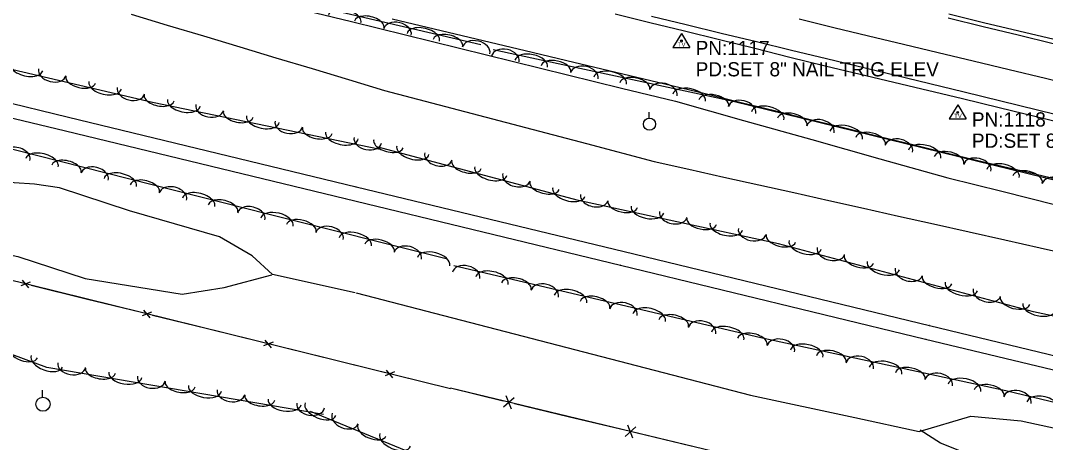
# Model space of a CAD drawing. Extents: x 1441650 to 1491889, y 345904 to 358319.
# Drawn here: x 1447998.6 to 1448359.4, y 353802.3 to 353951 of the extents above; entities that cross this region are included whole.
import ezdxf

# ---------------------------------------------------------------- set-up
doc = ezdxf.new("R2010")
doc.units = 0
for name, color, linetype in [('S_DITCHLINE', 7, 'Continuous'), ('S_EDGE_PAVEMENT', 7, 'Continuous'), ('S_FENCE', 7, 'Continuous'), ('S_MSC_PT_SYM', 7, 'Continuous'), ('S_PAVEMENT_CROWN', 7, 'Continuous'), ('S_RAILROAD', 7, 'Continuous'), ('S_SECONDARY_CTL', 7, 'Continuous'), ('S_SECONDARY_CTL_ANNOT', 7, 'Continuous'), ('S_SHOULDER', 7, 'Continuous'), ('S_STREAM', 7, 'Continuous'), ('S_TREE', 7, 'Continuous'), ('S_UTILITY_POLE', 7, 'Continuous')]:
    doc.layers.add(name, color=color, linetype=linetype)

msp = doc.modelspace()

# ---------------------------------------------------------------- linework, layer by layer
at = {"layer": 'S_DITCHLINE'}
for points in [[(1448037.51, 353953.19), (1448050.25, 353949.35), (1448063, 353945.52), (1448075.74, 353941.68), (1448088.48, 353937.85), (1448101.23, 353934.01), (1448113.97, 353930.18), (1448126.72, 353926.34), (1448150.43, 353920.09), (1448174.14, 353913.84), (1448197.86, 353907.59), (1448221.57, 353901.33), (1448233.87, 353898.58), (1448246.16, 353895.83), (1448258.46, 353893.07), (1448270.76, 353890.32), (1448283.05, 353887.57), (1448295.35, 353884.81), (1448307.65, 353882.06), (1448319.95, 353879.31), (1448332.47, 353876.48), (1448345, 353873.66), (1448357.53, 353870.83), (1448370.06, 353868.01)], [(1448129.41, 353951.54), (1448141.71, 353948.61), (1448154.01, 353945.69), (1448166.32, 353942.76), (1448178.62, 353939.83), (1448190.92, 353936.9), (1448203.22, 353933.98), (1448215.53, 353931.05), (1448227.83, 353928.12), (1448240.02, 353925.12), (1448252.2, 353922.12), (1448264.39, 353919.13), (1448276.58, 353916.13), (1448288.77, 353913.13), (1448300.96, 353910.13), (1448313.14, 353907.13), (1448325.33, 353904.14), (1448338.03, 353901.11), (1448350.72, 353898.08), (1448363.42, 353895.05)]]:
    msp.add_lwpolyline(points, dxfattribs=at)
at = {"layer": 'S_EDGE_PAVEMENT'}
for points in [[(1448220.63, 353952.51), (1448232.87, 353949.53), (1448245.23, 353946.54), (1448257.59, 353943.55), (1448269.95, 353940.56), (1448282.32, 353937.57), (1448306.52, 353931.68), (1448330.72, 353925.8), (1448343.62, 353922.64), (1448356.52, 353919.48), (1448369.42, 353916.32)], [(1448325.09, 353951.91), (1448337.41, 353948.91), (1448349.72, 353945.89), (1448362.03, 353942.87)]]:
    msp.add_lwpolyline(points, dxfattribs=at)
at = {"layer": 'S_FENCE'}
for p, q in [((1448002.02, 353858.79), (1447998.72, 353857.44)), ((1448001.51, 353856.75), (1447999.23, 353859.48)), ((1448044.74, 353848.24), (1448041.44, 353846.89)), ((1448044.23, 353846.21), (1448041.95, 353848.93)), ((1448087.46, 353837.69), (1448084.16, 353836.35)), ((1448086.94, 353835.66), (1448084.67, 353838.38)), ((1448130.18, 353827.15), (1448126.88, 353825.8)), ((1448129.66, 353825.11), (1448127.39, 353827.83)), ((1448172.34, 353818.08), (1448168.59, 353814.77)), ((1448171.38, 353814.1), (1448169.55, 353818.76)), ((1448215.12, 353807.77), (1448211.37, 353804.46)), ((1448214.16, 353803.79), (1448212.33, 353808.45))]:
    msp.add_line(p, q, dxfattribs=at)
for points in [[(1448149.89, 353821.2), (1447982.12, 353862.62), (1447847.76, 353895.54), (1447673.75, 353937.57), (1447544.7, 353968.82), (1447337.19, 354019.16), (1447137.51, 354067.53)], [(1448021.73, 353852.84), (1448002.31, 353857.64)], [(1448041.15, 353848.05), (1448021.73, 353852.84)], [(1448064.45, 353842.29), (1448045.03, 353847.09)], [(1448083.87, 353837.5), (1448064.45, 353842.29)], [(1448107.17, 353831.75), (1448087.75, 353836.54)], [(1448126.59, 353826.95), (1448107.17, 353831.75)], [(1448149.89, 353821.2), (1448130.47, 353825.99)], [(1448168.52, 353816.9), (1448149.89, 353821.39)], [(1448441.65, 353700.25), (1448442.32, 353750.54), (1448331.17, 353777.7), (1448149.89, 353821.39)], [(1448191.86, 353811.27), (1448172.41, 353815.96)], [(1448211.3, 353806.59), (1448191.86, 353811.27)], [(1448234.63, 353800.96), (1448215.19, 353805.65)]]:
    msp.add_lwpolyline(points, dxfattribs=at)
at = {"layer": 'S_MSC_PT_SYM'}
for points in [[(1448015.47, 353916.88), (1448015.47, 353916.93), (1448015.47, 353916.88), (1448015.42, 353916.88), (1448015.47, 353916.88), (1448015.47, 353916.83), (1448015.47, 353916.88), (1448015.52, 353916.88)], [(1448014.42, 353912.06), (1448014.42, 353912.11), (1448014.42, 353912.06), (1448014.37, 353912.06), (1448014.42, 353912.06), (1448014.42, 353912.01), (1448014.42, 353912.06), (1448014.47, 353912.06)], [(1448116.67, 353892.37), (1448116.67, 353892.42), (1448116.67, 353892.37), (1448116.62, 353892.37), (1448116.67, 353892.37), (1448116.67, 353892.32), (1448116.67, 353892.37), (1448116.72, 353892.37)], [(1448112.87, 353888.21), (1448112.87, 353888.26), (1448112.87, 353888.21), (1448112.82, 353888.21), (1448112.87, 353888.21), (1448112.87, 353888.16), (1448112.87, 353888.21), (1448112.92, 353888.21)], [(1448211.06, 353869.53), (1448211.06, 353869.58), (1448211.06, 353869.53), (1448211.01, 353869.53), (1448211.06, 353869.53), (1448211.06, 353869.48), (1448211.06, 353869.53), (1448211.11, 353869.53)], [(1448209.72, 353864.76), (1448209.72, 353864.81), (1448209.72, 353864.76), (1448209.67, 353864.76), (1448209.72, 353864.76), (1448209.72, 353864.71), (1448209.72, 353864.76), (1448209.77, 353864.76)], [(1448318.48, 353843.51), (1448318.48, 353843.56), (1448318.48, 353843.51), (1448318.43, 353843.51), (1448318.48, 353843.51), (1448318.48, 353843.46), (1448318.48, 353843.51), (1448318.53, 353843.51)], [(1448317.13, 353838.73), (1448317.13, 353838.78), (1448317.13, 353838.73), (1448317.08, 353838.73), (1448317.13, 353838.73), (1448317.13, 353838.68), (1448317.13, 353838.73), (1448317.18, 353838.73)]]:
    msp.add_lwpolyline(points, dxfattribs=at)
at = {"layer": 'S_PAVEMENT_CROWN'}
msp.add_lwpolyline([(1448272.68, 353951.57), (1448284.88, 353948.55), (1448297.12, 353945.61), (1448309.37, 353942.68), (1448321.62, 353939.74), (1448333.86, 353936.8), (1448346.61, 353933.71), (1448359.35, 353930.62), (1448372.09, 353927.54)], dxfattribs=at)
at = {"layer": 'S_RAILROAD'}
for p, q in [((1447920.46, 353939.97), (1448015.47, 353916.88)), ((1447919.78, 353934.99), (1448014.42, 353912.06)), ((1448015.47, 353916.88), (1448116.67, 353892.37)), ((1448014.42, 353912.06), (1448112.87, 353888.21)), ((1448116.67, 353892.37), (1448211.06, 353869.53)), ((1448112.87, 353888.21), (1448209.72, 353864.76)), ((1448211.06, 353869.53), (1448318.48, 353843.51)), ((1448209.72, 353864.76), (1448317.13, 353838.73)), ((1448318.48, 353843.51), (1448407.53, 353822.02)), ((1448317.13, 353838.73), (1448406.63, 353817.15))]:
    msp.add_line(p, q, dxfattribs=at)
at = {"layer": 'S_SECONDARY_CTL'}
for p, q in [((1448231.22, 353946.4), (1448228.21, 353941.44)), ((1448231.22, 353946.4), (1448234.17, 353941.44)), ((1448228.21, 353941.44), (1448234.17, 353941.44)), ((1448328.45, 353921.23), (1448325.44, 353916.28)), ((1448328.45, 353921.23), (1448331.4, 353916.28)), ((1448325.44, 353916.28), (1448331.4, 353916.28))]:
    msp.add_line(p, q, dxfattribs=at)
for centre, radius in [((1448231.22, 353943.79), 0.311), ((1448231.22, 353943.79), 0.183), ((1448231.22, 353943.79), 0.103), ((1448328.45, 353918.62), 0.311), ((1448328.45, 353918.62), 0.183), ((1448328.45, 353918.62), 0.103)]:
    msp.add_circle(centre, radius, dxfattribs=at)
at = {"layer": 'S_SHOULDER'}
for points in [[(1448207.87, 353953.28), (1448220.06, 353950.32), (1448232.24, 353947.36), (1448244.63, 353944.26), (1448257.02, 353941.17), (1448269.41, 353938.07), (1448281.79, 353934.98), (1448305.95, 353929.25), (1448330.1, 353923.53), (1448343.07, 353920.36), (1448356.04, 353917.19), (1448369.01, 353914.01)], [(1448325.3, 353953.31), (1448337.58, 353950.31), (1448350.03, 353947.33), (1448362.47, 353944.36)]]:
    msp.add_lwpolyline(points, dxfattribs=at)
at = {"layer": 'S_STREAM'}
for points in [[(1448116.35, 353855.05), (1448087.26, 353861.49), (1448080.07, 353868.03), (1448068.57, 353874.74), (1448036.94, 353883.96), (1448012.36, 353891.97), (1448003.48, 353893.34), (1447981.91, 353894.72), (1447961.82, 353898.26), (1447927.05, 353909.52), (1447906.63, 353914.4), (1447870.15, 353922.95), (1447810.78, 353938.71), (1447773.22, 353949.03), (1447737.64, 353957.53), (1447707.78, 353964.85), (1447690.97, 353969.48), (1447686.68, 353974.17), (1447686.61, 353980.45), (1447687.75, 353985.97)], [(1447700.42, 353908.95), (1447690.72, 353914.19), (1447684.83, 353922.81), (1447684.45, 353937.43), (1447685.35, 353941.55), (1447695.62, 353941.95), (1447733.19, 353931.56), (1447803.83, 353916.85), (1447847.55, 353904.44), (1447917.36, 353888.9), (1447936.14, 353885.02), (1447964.53, 353874.7), (1447976.42, 353872.25), (1447997.67, 353867.85), (1448021.39, 353860.04), (1448055.52, 353854.61), (1448070.28, 353856.89), (1448087.09, 353861.36)], [(1448116.68, 353855.05), (1448255.53, 353819.01), (1448292.25, 353811.08), (1448314.93, 353806.18), (1448333.14, 353811.54), (1448350.84, 353809.89), (1448385.37, 353802.47), (1448426.42, 353793.24), (1448479.74, 353779.63), (1448515.23, 353768.46), (1448549.16, 353761.13), (1448566.65, 353757.35), (1448575.73, 353754.18), (1448580.55, 353747.35), (1448578.07, 353741.52), (1448562.71, 353744.84), (1448541.48, 353749.42), (1448448.94, 353771.93), (1448384.33, 353787.11), (1448329.79, 353799.08), (1448322.38, 353802.12), (1448315.22, 353806.63)]]:
    msp.add_lwpolyline(points, dxfattribs=at)
at = {"layer": 'S_TREE'}
for points in [[(1448125.22, 353905.49), (1448045.07, 353922.07), (1447968.24, 353940.07), (1447881.31, 353960.06), (1447764.84, 353991.41), (1447731.77, 353994.52), (1447701.67, 354000.75), (1447689.17, 354002.63), (1447694.84, 354009.52), (1447709.08, 354015.8), (1447712.19, 354028.84), (1447728.12, 354033.3), (1447755.33, 354029.57), (1447786.86, 354023.76), (1447826.1, 354016.47), (1447852.25, 354009.62), (1447878.38, 354006.34), (1447936.35, 353994.7), (1448003.36, 353977.71), (1448067.36, 353964.38), (1448160.59, 353942.46)], [(1447981.99, 353983.29), (1448001, 353978.62), (1448020.01, 353973.94), (1448039.02, 353969.26), (1448058.03, 353964.59), (1448077.04, 353959.91), (1448096.05, 353955.24), (1448115.06, 353950.56), (1448134.07, 353945.88), (1448153.09, 353941.21), (1448172.1, 353936.53), (1448191.11, 353931.85), (1448210.12, 353927.18), (1448229.13, 353922.5), (1448253.09, 353915.76), (1448277.06, 353909.03), (1448301.02, 353902.29), (1448324.99, 353895.55), (1448344.02, 353890.8), (1448363.05, 353886.05)], [(1447981.99, 353983.29), (1448001, 353978.62), (1448020.01, 353973.94), (1448039.02, 353969.26), (1448058.03, 353964.59), (1448077.04, 353959.91), (1448096.05, 353955.24), (1448115.06, 353950.56), (1448134.07, 353945.88), (1448153.09, 353941.21), (1448172.1, 353936.53), (1448191.11, 353931.85), (1448210.12, 353927.18), (1448229.13, 353922.5), (1448253.09, 353915.76), (1448277.06, 353909.03), (1448301.02, 353902.29), (1448324.99, 353895.55), (1448344.02, 353890.8), (1448363.05, 353886.05)], [(1448105.18, 353812.13), (1448007.83, 353828.68), (1447940.13, 353853.84), (1447913.9, 353864.46), (1447874.93, 353862.71), (1447828.11, 353871.85), (1447794.09, 353883.2), (1447759.48, 353890.84), (1447719.16, 353908.02), (1447697.93, 353925.57), (1447687.58, 353935.44), (1447690.11, 353951.28), (1447689.35, 353972.45), (1447694.17, 353978.62), (1447801.69, 353954.91), (1447896.08, 353927.69), (1447996.31, 353905.52), (1448085.65, 353882.91), (1448148.83, 353866.96)], [(1448164.92, 353940.81), (1448249.39, 353922.57), (1448359.07, 353895.66), (1448463.63, 353870.23), (1448540.52, 353850.86), (1448562.98, 353841.37), (1448593.01, 353834.89), (1448633.64, 353826.11), (1448718.7, 353807.44), (1448803.64, 353789.1), (1448863.56, 353775.84), (1448904.08, 353761.08), (1448983.58, 353741.29), (1449050.52, 353726.63), (1449135.46, 353705.27), (1449214.98, 353685.13)], [(1449198.55, 353641.16), (1448994.76, 353691.9), (1448844.41, 353728.56), (1448750.54, 353748.91), (1448674.24, 353769.2), (1448614.45, 353786.08), (1448584.4, 353793.37), (1448535.16, 353804.01), (1448460.45, 353823.73), (1448403.66, 353837.92), (1448355.16, 353848.39), (1448265.33, 353872.32), (1448229.62, 353880.04), (1448194.99, 353887.51), (1448124.02, 353906.49)], [(1448151.15, 353864.63), (1448259.15, 353839.26), (1448345.41, 353820.58), (1448442.42, 353797.19), (1448502.14, 353779.26), (1448537.69, 353756.75), (1448557.26, 353745.98), (1448579.34, 353739.1), (1448587.98, 353737.34), (1448591.23, 353747.02), (1448593.56, 353755.13), (1448610.82, 353754.66), (1448679.06, 353739.92), (1448771.95, 353717.29), (1448855.44, 353695.83), (1448935.71, 353676.25), (1449005.67, 353660.28), (1449082.76, 353641.32), (1449144.97, 353627.88), (1449226.92, 353606.31), (1449262.9, 353598.49)], [(1449173.67, 353582.09), (1449048.06, 353613.03), (1448963.04, 353634.42), (1448918.84, 353643.1), (1448899.4, 353639.68), (1448891.53, 353629.34), (1448880.19, 353622.07), (1448830.71, 353632.74), (1448787.41, 353642.09), (1448703.12, 353660.3), (1448631.56, 353675.75), (1448589.26, 353688.67), (1448555.65, 353695.92), (1448509.09, 353705.98), (1448481.62, 353712.5), (1448467.8, 353735.71), (1448447.7, 353746.38), (1448416.25, 353753.17), (1448386.66, 353757.28), (1448360.3, 353747.15), (1448307.08, 353757.77), (1448238.38, 353772.61), (1448156.07, 353790.38), (1448100.63, 353813.17)]]:
    msp.add_lwpolyline(points, dxfattribs=at)
for centre, major_axis, ratio, start_param, end_param in [((1448112.68, 353951.56), (-5.71, 1.34), 0.545699, 3.140174, 6.281767), ((1448121.31, 353949.53), (-5.2, 1.22), 0.536394, 3.140218, 6.281811), ((1448131.27, 353946.92), (-4.83, 1.13), 0.679852, 3.139286, 6.280878), ((1448140.35, 353945.06), (-5.71, 1.34), 0.545699, 3.140174, 6.281767), ((1448148.98, 353943.03), (-5.2, 1.22), 0.536394, 3.140218, 6.281811), ((1448158.95, 353940.42), (-4.83, 1.13), 0.679852, 3.139286, 6.280878), ((1448169.26, 353937.44), (-4.84, 1.05), 0.68531, 3.141593, 6.283185), ((1448178.37, 353935.74), (-5.74, 1.24), 0.550079, 3.141593, 6.283185), ((1448187.04, 353933.87), (-5.23, 1.13), 0.540699, 3.141593, 6.283185), ((1448000.69, 353934.62), (5.71, -1.34), 0.545645, 3.141425, 6.283018), ((1448009.76, 353932.76), (4.82, -1.13), 0.679786, 3.141321, 6.282913), ((1448197.05, 353931.44), (-4.84, 1.05), 0.68531, 3.141593, 6.283185), ((1448206.16, 353929.74), (-5.74, 1.24), 0.550079, 3.141593, 6.283185), ((1448019.74, 353930.16), (5.21, -1.22), 0.53634, 3.141431, 6.283023), ((1448214.82, 353927.87), (-5.23, 1.13), 0.540699, 3.141593, 6.283185), ((1448028.37, 353928.14), (5.71, -1.34), 0.545645, 3.141425, 6.283018), ((1448037.44, 353926.28), (4.82, -1.13), 0.679786, 3.141321, 6.282913), ((1448224.84, 353925.44), (-4.84, 1.05), 0.68531, 3.141593, 6.283185), ((1448233.94, 353923.74), (-5.74, 1.24), 0.550079, 3.141593, 6.283185), ((1448047.37, 353923.74), (5.24, -1.08), 0.536341, 3.141041, 6.282634), ((1448056.06, 353921.94), (5.75, -1.19), 0.545646, 3.141023, 6.282616), ((1448242.61, 353921.86), (-5.23, 1.13), 0.540699, 3.141593, 6.283185), ((1448252.54, 353919.35), (-4.81, 1.18), 0.68531, 3.141593, 6.283185), ((1448065.17, 353920.32), (4.85, -1), 0.679786, 3.140667, 6.282259), ((1448261.59, 353917.39), (-5.7, 1.4), 0.550079, 3.141593, 6.283185), ((1448075.21, 353917.98), (5.24, -1.08), 0.536341, 3.141041, 6.282634), ((1448083.89, 353916.18), (5.75, -1.19), 0.545646, 3.141023, 6.282616), ((1448093.01, 353914.56), (4.85, -1), 0.679786, 3.140667, 6.282259), ((1448270.2, 353915.28), (-5.19, 1.27), 0.540699, 3.141593, 6.283185), ((1448280.15, 353912.57), (-4.81, 1.18), 0.68531, 3.141593, 6.283185), ((1448103.05, 353912.22), (5.24, -1.08), 0.536341, 3.141041, 6.282634), ((1448289.2, 353910.62), (-5.7, 1.4), 0.550079, 3.141593, 6.283185), ((1448297.81, 353908.51), (-5.19, 1.27), 0.540699, 3.141593, 6.283185), ((1448111.73, 353910.43), (5.75, -1.19), 0.545646, 3.141023, 6.282616), ((1448120.85, 353908.8), (4.85, -1), 0.679786, 3.140667, 6.282259), ((1448128.1, 353907.52), (5.17, -1.38), 0.520584, 3.13955, 6.281143), ((1448307.76, 353905.8), (-4.81, 1.18), 0.68531, 3.141593, 6.283185), ((1447997.11, 353902.88), (-4.8, 1.22), 0.680178, 3.141566, 6.283159), ((1448006.15, 353900.86), (-5.69, 1.44), 0.54596, 3.141576, 6.283169), ((1448136.67, 353905.22), (5.67, -1.51), 0.529616, 3.139487, 6.28108), ((1448316.81, 353903.85), (-5.7, 1.4), 0.550079, 3.141593, 6.283185), ((1448325.42, 353901.73), (-5.19, 1.27), 0.540699, 3.141593, 6.283185), ((1448014.75, 353898.68), (-5.18, 1.31), 0.53665, 3.141577, 6.28317), ((1448145.68, 353903.08), (4.79, -1.27), 0.659814, 3.13825, 6.279843), ((1448155.56, 353900.17), (5.17, -1.38), 0.520584, 3.13955, 6.281143), ((1448335.36, 353899.03), (-4.81, 1.18), 0.68531, 3.141593, 6.283185), ((1448024.67, 353895.91), (-4.8, 1.22), 0.680178, 3.141566, 6.283159), ((1448033.71, 353893.88), (-5.69, 1.44), 0.54596, 3.141576, 6.283169), ((1448164.13, 353897.88), (5.67, -1.51), 0.529616, 3.139487, 6.28108), ((1448344.42, 353897.07), (-5.7, 1.4), 0.550079, 3.141593, 6.283185), ((1448353.03, 353894.96), (-5.19, 1.27), 0.540699, 3.141593, 6.283185), ((1448042.3, 353891.71), (-5.18, 1.31), 0.53665, 3.141577, 6.28317), ((1448173.14, 353895.73), (4.79, -1.27), 0.659814, 3.13825, 6.279843), ((1448183.02, 353892.83), (5.17, -1.38), 0.520584, 3.13955, 6.281143), ((1448362.98, 353892.26), (-4.81, 1.17), 0.68531, 3.141593, 6.283185), ((1448052.23, 353888.93), (-4.8, 1.22), 0.680178, 3.141566, 6.283159), ((1448061.27, 353886.91), (-5.69, 1.44), 0.54596, 3.141576, 6.283169), ((1448191.59, 353890.54), (5.67, -1.51), 0.529616, 3.139487, 6.28108), ((1448069.86, 353884.73), (-5.18, 1.31), 0.53665, 3.141577, 6.28317), ((1448200.55, 353888.66), (4.85, -1.04), 0.659799, 3.139138, 6.280731), ((1448210.56, 353886.24), (5.23, -1.12), 0.520572, 3.140093, 6.281685), ((1448079.79, 353881.95), (-4.8, 1.22), 0.680178, 3.141566, 6.283159), ((1448088.83, 353879.93), (-5.69, 1.44), 0.54596, 3.141593, 6.283185), ((1448219.23, 353884.37), (5.74, -1.23), 0.529603, 3.140047, 6.281639), ((1448228.34, 353882.66), (4.85, -1.04), 0.659799, 3.139138, 6.280731), ((1448097.43, 353877.77), (-5.18, 1.31), 0.536649, 3.141593, 6.283185), ((1448238.35, 353880.24), (5.23, -1.13), 0.520562, 3.141037, 6.282629), ((1448247.02, 353878.37), (5.74, -1.24), 0.529593, 3.141019, 6.282612), ((1448107.35, 353874.99), (-4.8, 1.21), 0.680178, 3.141593, 6.283185), ((1448116.39, 353872.98), (-5.69, 1.44), 0.54596, 3.141593, 6.283185), ((1448256.12, 353876.66), (4.84, -1.04), 0.659788, 3.140683, 6.282275), ((1448124.99, 353870.81), (-5.18, 1.31), 0.536649, 3.141593, 6.283185), ((1448266.23, 353874.2), (5.17, -1.38), 0.520559, 3.14124, 6.282832), ((1448274.79, 353871.92), (5.67, -1.51), 0.52959, 3.141229, 6.282821), ((1448134.91, 353868.04), (-4.8, 1.21), 0.680178, 3.141593, 6.283185), ((1448143.96, 353866.02), (-5.69, 1.44), 0.54596, 3.141593, 6.283185), ((1448283.81, 353869.78), (4.79, -1.27), 0.659783, 3.141015, 6.282608), ((1448155.43, 353861.17), (-4.82, 1.13), 0.684823, 3.141569, 6.283161), ((1448293.7, 353866.88), (5.17, -1.38), 0.520559, 3.14124, 6.282832), ((1448302.26, 353864.6), (5.67, -1.51), 0.52959, 3.141229, 6.282821), ((1448164.5, 353859.31), (-5.71, 1.34), 0.549688, 3.141578, 6.283171), ((1448311.28, 353862.46), (4.79, -1.27), 0.659783, 3.141015, 6.282608), ((1448173.14, 353857.28), (-5.2, 1.22), 0.540314, 3.141578, 6.283171), ((1448183.1, 353854.68), (-4.82, 1.13), 0.684823, 3.141569, 6.283161), ((1448321.17, 353859.56), (5.17, -1.38), 0.520559, 3.14124, 6.282832), ((1448329.73, 353857.28), (5.67, -1.51), 0.52959, 3.141229, 6.282821), ((1448192.18, 353852.81), (-5.71, 1.34), 0.549688, 3.141578, 6.283171), ((1448200.81, 353850.78), (-5.2, 1.22), 0.540314, 3.141578, 6.283171), ((1448338.75, 353855.14), (4.79, -1.27), 0.659783, 3.141015, 6.282608), ((1448210.78, 353848.18), (-4.82, 1.13), 0.684823, 3.141569, 6.283161), ((1448348.63, 353852.25), (5.17, -1.38), 0.520559, 3.14124, 6.282832), ((1448357.13, 353850.06), (5.74, -1.24), 0.529592, 3.141593, 6.283185), ((1448219.85, 353846.31), (-5.71, 1.34), 0.549688, 3.141578, 6.283171), ((1448228.48, 353844.29), (-5.2, 1.22), 0.540314, 3.141578, 6.283171), ((1448238.45, 353841.68), (-4.82, 1.13), 0.684823, 3.141569, 6.283161), ((1448247.53, 353839.81), (-5.71, 1.34), 0.549688, 3.141578, 6.283171), ((1448256.16, 353837.79), (-5.2, 1.22), 0.540314, 3.141578, 6.283171), ((1448266.2, 353835.3), (-4.84, 1.05), 0.684821, 3.141593, 6.283185), ((1448275.3, 353833.59), (-5.74, 1.24), 0.549687, 3.141593, 6.283185), ((1447999.55, 353834), (5.01, -1.86), 0.536775, 3.141593, 6.283185), ((1448007.86, 353830.91), (5.5, -2.04), 0.546087, 3.141593, 6.283185), ((1448283.97, 353831.72), (-5.23, 1.13), 0.540313, 3.141593, 6.283185), ((1448293.98, 353829.28), (-4.84, 1.05), 0.684821, 3.141593, 6.283185), ((1448016.61, 353829.58), (4.89, -0.83), 0.680138, 3.141271, 6.282863), ((1448303.09, 353827.58), (-5.74, 1.24), 0.549687, 3.141593, 6.283185), ((1448311.75, 353825.7), (-5.23, 1.13), 0.540313, 3.141593, 6.283185), ((1448026.72, 353827.6), (5.27, -0.9), 0.536618, 3.141401, 6.282994), ((1448035.47, 353826.12), (5.79, -0.98), 0.545928, 3.141395, 6.282987), ((1448044.64, 353824.82), (4.89, -0.83), 0.680138, 3.141271, 6.282863), ((1448321.77, 353823.27), (-4.84, 1.05), 0.684821, 3.141593, 6.283185), ((1448330.87, 353821.56), (-5.74, 1.24), 0.549687, 3.141593, 6.283185), ((1448054.75, 353822.84), (5.27, -0.9), 0.536618, 3.141401, 6.282994), ((1448063.49, 353821.35), (5.79, -0.98), 0.545928, 3.141395, 6.282987), ((1448339.54, 353819.69), (-5.23, 1.13), 0.540313, 3.141593, 6.283185), ((1448072.66, 353820.06), (4.89, -0.83), 0.680138, 3.141271, 6.282863), ((1448082.78, 353818.08), (5.27, -0.9), 0.536618, 3.141401, 6.282994), ((1448349.47, 353817.16), (-4.82, 1.16), 0.684881, 3.140958, 6.28255), ((1448358.53, 353815.24), (-5.7, 1.37), 0.549735, 3.141205, 6.282798), ((1448091.52, 353816.59), (5.79, -0.98), 0.545928, 3.141395, 6.282987), ((1448100.69, 353815.29), (4.89, -0.83), 0.680138, 3.141271, 6.282863), ((1448104.19, 353814), (5.43, -2.23), 0.55008, 3.141593, 6.283185), ((1448112.85, 353810.72), (4.58, -1.88), 0.685311, 3.141593, 6.283185), ((1448122.28, 353806.56), (4.94, -2.03), 0.540699, 3.141593, 6.283185), ((1448130.48, 353803.19), (5.43, -2.23), 0.55008, 3.141593, 6.283185)]:
    msp.add_ellipse(centre, major_axis=major_axis, ratio=ratio, start_param=start_param, end_param=end_param, dxfattribs=at)
at = {"layer": 'S_UTILITY_POLE'}
for p, q in [((1448219.88, 353916.6), (1448219.88, 353918.71)), ((1448006.32, 353818.3), (1448006.32, 353820.78))]:
    msp.add_line(p, q, dxfattribs=at)
for centre, radius in [((1448220, 353914.46), 2.13), ((1448006.46, 353815.78), 2.5)]:
    msp.add_circle(centre, radius, dxfattribs=at)

# ---------------------------------------------------------------- texts
at = {"layer": 'S_SECONDARY_CTL'}
for p in [(1448230.01, 353941.78), (1448327.25, 353916.61)]:
    msp.add_text('TV', height=1.5, rotation=360, dxfattribs=at).set_placement(p)
at = {"layer": 'S_SECONDARY_CTL_ANNOT'}
for s, p in [('PN:1117', (1448236.22, 353938.79)), ('PD:SET 8" NAIL TRIG ELEV', (1448236.22, 353931.29)), ('PN:1118', (1448333.45, 353913.62)), ('PD:SET 8" NAIL TRIG ELEV', (1448333.45, 353906.12))]:
    msp.add_text(s, height=5, dxfattribs=at).set_placement(p)

doc.saveas('drawing.dxf')
